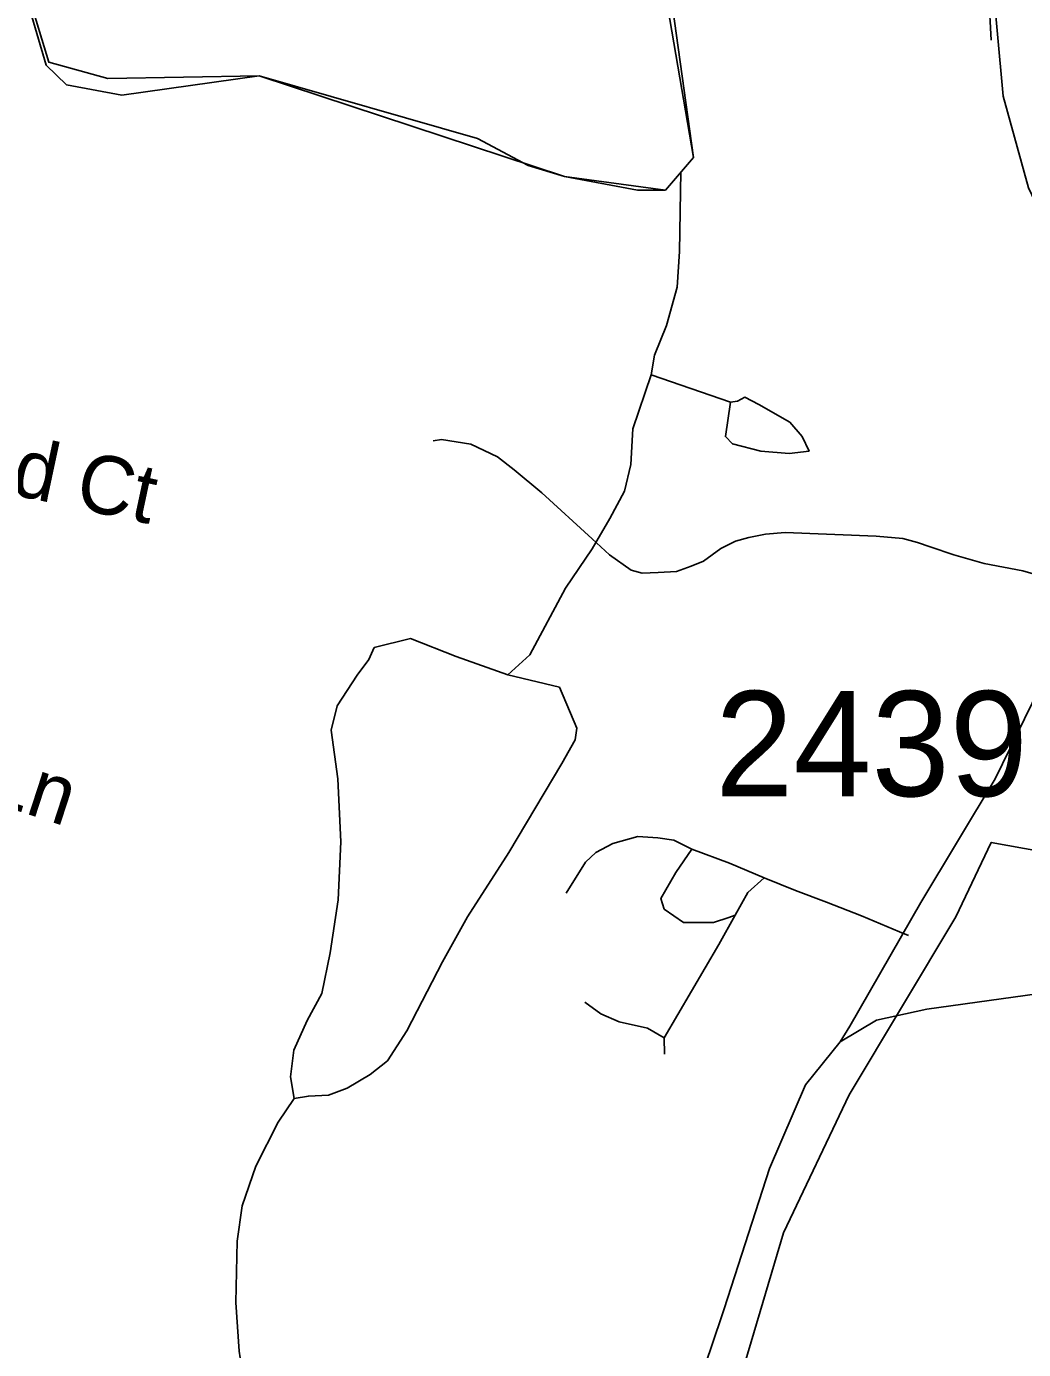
# Model space of a CAD drawing. Extents: x 1268485 to 1426702, y 514839 to 616766.
# Drawn here: x 1372379 to 1373780, y 549475 to 551333 of the extents above; entities that cross this region are included whole.
import ezdxf

# ---------------------------------------------------------------- set-up
doc = ezdxf.new("R2010")
doc.units = 0
for name, color, linetype in [('Old_Level_10', 7, 'Continuous'), ('Old_Level_32', 7, 'Continuous'), ('Old_Level_35', 7, 'Continuous'), ('Old_Level_48', 7, 'Continuous'), ('Old_Level_49', 7, 'Continuous'), ('Old_Level_59', 7, 'Continuous'), ('Old_Level_62', 7, 'Continuous'), ('Old_Level_8', 7, 'Continuous'), ('Prop Roadway Bridge', 7, 'Continuous')]:
    doc.layers.add(name, color=color, linetype=linetype)

msp = doc.modelspace()

# ---------------------------------------------------------------- linework, layer by layer
at = {"layer": 'Old_Level_32'}
for points in [[(1373522.144, 549906.935), (1373535.805, 549928.883), (1373635.558, 550102.958), (1373739.638, 550276.221), (1373843.422, 550488.157), (1373867.884, 550600.316), (1373871.99, 550625.572), (1373884.1, 550700.037), (1373883.792, 550784.082), (1373873.806, 550884.33), (1373866.455, 550916.693), (1373857.054, 550946.696), (1373837.783, 550983.301), (1373805.633, 551065.987), (1373786.438, 551106.393), (1373751.014, 551235.166), (1373718.425, 551593.991), (1373710.724, 551724.219)], [(1374834.501, 549842.319), (1374621.603, 549883.048), (1374509.657, 549906.322), (1374428.696, 549919.898), (1374248.783, 549974.203), (1374157.438, 549998.255), (1374064.871, 550001.356), (1373990.907, 550001.356), (1373643.837, 549952.993), (1373573.107, 549937.353), (1373522.144, 549906.935)], [(1372917.533, 547929.01), (1372988.378, 548197.447), (1373112.793, 548637.19), (1373145.293, 548760.593), (1373170.154, 548865.091), (1373194.104, 548979.579), (1373260.633, 549189.918), (1373301.95, 549365.525), (1373340.467, 549476.403), (1373359.095, 549532.316), (1373422.962, 549729.341), (1373473.524, 549846.492), (1373522.144, 549906.935)]]:
    msp.add_lwpolyline(points, dxfattribs=at)
at = {"layer": 'Old_Level_35'}
msp.add_line((1373274.71, 549912.676), (1373275.531, 549889.762), dxfattribs=at)
for points in [[(1373849.779, 550547.774), (1373778.831, 550568.382), (1373724.287, 550578.737), (1373681.636, 550590.988), (1373648.52, 550602.113), (1373630.783, 550608.418), (1373610.278, 550614.006), (1373572.549, 550617.184), (1373445.006, 550622.566), (1373417.119, 550619.901), (1373393.846, 550615.39), (1373374.981, 550610.007), (1373354.373, 550600.113), (1373330.075, 550582.12), (1373312.953, 550574.943), (1373292.345, 550567.767), (1373266.406, 550566.024), (1373243.85, 550565.049), (1373228.676, 550569.56), (1373198.124, 550591.143), (1373173.825, 550613.544), (1373102.979, 550678.238), (1373064.327, 550710.585), (1373040.951, 550728.578), (1373003.427, 550746.52), (1372962.006, 550752.826), (1372950.421, 550750.981)], [(1373313.875, 550177.86), (1373288.551, 550190.061), (1373265.996, 550193.547), (1373237.904, 550195.238), (1373202.635, 550185.6), (1373178.849, 550172.99), (1373164.392, 550159.61), (1373137.531, 550115.729)], [(1373374.673, 550084.92), (1373365.856, 550081.588), (1373344.326, 550074.872), (1373302.29, 550074.872), (1373274.71, 550093.43), (1373270.097, 550108.296), (1373291.525, 550144.744), (1373313.875, 550177.86)], [(1373415.376, 550137.413), (1373366.676, 550158.123), (1373313.875, 550177.86)], [(1373415.376, 550137.413), (1373392.205, 550116.755), (1373374.673, 550084.92)], [(1373617.968, 550056.418), (1373605.665, 550061.698), (1373552.043, 550084.202), (1373503.036, 550103.119), (1373459.36, 550119.523), (1373415.376, 550137.413)], [(1373374.673, 550084.92), (1373351.605, 550043.807), (1373274.71, 549912.676)], [(1373274.71, 549912.676), (1373251.745, 549926.21), (1373211.862, 549935.129), (1373185.923, 549946.254), (1373163.675, 549962.606)]]:
    msp.add_lwpolyline(points, dxfattribs=at)
at = {"layer": 'Old_Level_48'}
for points in [[(1372493.469, 551259.797), (1372410.824, 551282.699), (1372383.276, 551374.312), (1372359.663, 551473.56), (1372387.211, 551683.507), (1372414.76, 552582.462), (1372032.21, 553025.468), (1372017.93, 553287.969), (1371744.783, 553396.498), (1371726.444, 553469.933), (1371530.832, 553537.248), (1371475.816, 553500.531), (1371494.155, 553488.291), (1370815.625, 553714.716), (1370992.898, 554987.589), (1370418.288, 555593.428), (1370363.272, 555360.884), (1369275.179, 555544.471), (1369287.405, 555654.623), (1369428.001, 555666.862), (1369813.925, 556235.867), (1369438.951, 556638.087), (1367509.272, 558418.598)], [(1374570.253, 553388.366), (1374520.231, 553465.188), (1374618.618, 553530.08), (1374661.202, 553625.564), (1374598.94, 553663.683), (1374189.652, 553904.167), (1374193.587, 553694.22), (1374191.208, 553374.646), (1374163.726, 553097.423), (1374114.258, 552985.467), (1373998.832, 552836.193), (1373905.392, 552708.244), (1373861.42, 552505.658), (1373800.959, 552100.485), (1373773.787, 551683.19), (1373571.787, 551685.417), (1373378.949, 551582.35), (1373296.304, 551532.726), (1373260.885, 551471.651), (1373315.982, 551149.098), (1373276.627, 551103.291), (1373134.95, 551122.378), (1372705.984, 551263.614), (1372493.469, 551259.797)], [(1371763.123, 547723.646), (1373001.285, 547666.371), (1372978.375, 547890.044), (1373314.607, 549037.05), (1373333.79, 549272.733), (1373442.493, 549638.662), (1373534.898, 549832.47), (1373684.731, 550082.415), (1373734.276, 550187.208), (1374062.041, 550127.936), (1374051.048, 550063.961), (1374171.97, 550058.631), (1374375.339, 549999.986), (1374441.297, 550666.389), (1374567.716, 550815.663), (1374881.014, 551082.223), (1375133.85, 551359.446)]]:
    msp.add_lwpolyline(points, dxfattribs=at)
at = {"layer": 'Old_Level_49'}
for points in [[(1372493.469, 551259.797), (1372410.824, 551282.699), (1372383.276, 551374.312), (1372359.663, 551473.56), (1372387.211, 551683.507), (1372414.76, 552582.462), (1372032.21, 553025.468), (1372017.93, 553287.969), (1371744.783, 553396.498), (1371726.444, 553469.933), (1371530.832, 553537.248), (1371475.816, 553500.531), (1371494.155, 553488.291), (1370815.625, 553714.716), (1370992.898, 554987.589), (1370418.288, 555593.428), (1370363.272, 555360.884), (1369275.179, 555544.471), (1369287.405, 555654.623), (1369428.001, 555666.862), (1369813.925, 556235.867), (1369438.951, 556638.087), (1367509.272, 558418.598)], [(1374570.253, 553388.366), (1374520.231, 553465.188), (1374618.618, 553530.08), (1374661.202, 553625.564), (1374598.94, 553663.683), (1374189.652, 553904.167), (1374193.587, 553694.22), (1374191.208, 553374.646), (1374163.726, 553097.423), (1374114.258, 552985.467), (1373998.832, 552836.193), (1373905.392, 552708.244), (1373861.42, 552505.658), (1373800.959, 552100.485), (1373773.787, 551683.19), (1373571.787, 551685.417), (1373378.949, 551582.35), (1373296.304, 551532.726), (1373260.885, 551471.651), (1373315.982, 551149.098), (1373276.627, 551103.291), (1373134.95, 551122.378), (1372705.984, 551263.614), (1372493.469, 551259.797)], [(1371763.123, 547723.646), (1373001.285, 547666.371), (1372978.375, 547890.044), (1373314.607, 549037.05), (1373333.79, 549272.733), (1373442.493, 549638.662), (1373534.898, 549832.47), (1373684.731, 550082.415), (1373734.276, 550187.208), (1374062.041, 550127.936), (1374051.048, 550063.961), (1374171.97, 550058.631), (1374375.339, 549999.986), (1374441.297, 550666.389), (1374567.716, 550815.663), (1374881.014, 551082.223), (1375133.85, 551359.446)]]:
    msp.add_lwpolyline(points, dxfattribs=at)
at = {"layer": 'Old_Level_59'}
msp.add_lwpolyline([(1373278.73, 551418.25), (1373315.982, 551149.098), (1373276.627, 551103.291), (1373237.272, 551103.291), (1373134.95, 551122.378), (1373083.789, 551137.646), (1373012.951, 551175.818), (1372705.984, 551263.614), (1372513.385, 551236.694), (1372435.655, 551250.946), (1372406.888, 551278.883), (1372367.534, 551412.486)], dxfattribs=at)
at = {"layer": 'Old_Level_62'}
msp.add_line((1373256.666, 550843.715), (1373367.907, 550805.37), dxfattribs=at)
for points in [[(1373298.475, 551128.721), (1373296.241, 551016.882), (1373293.165, 550966.901), (1373278.094, 550913.074), (1373261.28, 550871.551), (1373256.666, 550843.715)], [(1373256.666, 550843.715), (1373231.034, 550767.948), (1373227.959, 550717.916), (1373219.244, 550680.391), (1373198.431, 550642.201), (1373173.62, 550599.242), (1373136.403, 550544.186), (1373086.37, 550450.784), (1373055.413, 550422.379)], [(1373367.907, 550805.37), (1373360.935, 550757.132), (1373370.777, 550747.085), (1373410.557, 550736.422), (1373450.44, 550733.141), (1373478.532, 550736.678), (1373468.895, 550757.388), (1373451.363, 550777.432), (1373407.892, 550802.141), (1373388.104, 550812.342), (1373377.954, 550806.806), (1373367.907, 550805.37)], [(1372755.314, 549827.272), (1372749.982, 549857.722), (1372754.801, 549895.349), (1372773.666, 549936.821), (1372794.376, 549975.012), (1372805.654, 550032.221), (1372817.137, 550106.655), (1372820.828, 550187.805), (1372816.727, 550276.541), (1372807.338, 550344.572), (1372815.892, 550378.814), (1372843.691, 550422.025), (1372860.198, 550443.864), (1372867.744, 550460.793), (1372918.927, 550473.597), (1372982.905, 550447.988), (1373055.413, 550422.379)], [(1373055.413, 550422.379), (1373127.922, 550405.306), (1373152.294, 550347.746), (1373149.936, 550331.342), (1373131.277, 550298.071), (1373056.638, 550173.195), (1372998.71, 550082.459), (1372963.441, 550019.201), (1372913.409, 549922.519), (1372886.444, 549880.432), (1372862.043, 549861.208), (1372829.645, 549842.138), (1372803.398, 549832.04), (1372775.409, 549830.963), (1372755.314, 549827.272)], [(1372755.314, 549827.272), (1372732.655, 549794.053), (1372701.282, 549732.333), (1372682.11, 549676.918), (1372675.036, 549626.988), (1372673.395, 549540.866), (1372677.906, 549472.686), (1372686.724, 549416.707), (1372686.211, 549390.408), (1372677.291, 549347.142), (1372659.862, 549281.013), (1372640.997, 549237.081), (1372610.239, 549198.275), (1372548.929, 549137.169), (1372520.016, 549097.543), (1372503.305, 549062.582), (1372480.339, 549018.752), (1372455.425, 548973.282), (1372408.263, 548915.97), (1372330.651, 548845.329), (1372283.694, 548800.32), (1372229.047, 548762.026), (1372162.2, 548731.371), (1372053.318, 548689.233)]]:
    msp.add_lwpolyline(points, dxfattribs=at)
at = {"layer": 'Prop Roadway Bridge'}
msp.add_line((1373707.025, 551838.37), (1373734.134, 551313.815), dxfattribs=at)
msp.add_circle((1373715.011, 551683.838), 3352.232, dxfattribs=at)

# ---------------------------------------------------------------- texts
at = {"layer": 'Old_Level_10'}
for s, rotation, p in [('Marblewood Ct', 347.922322, (1371830.857, 550788.673)), ('Peppercorn Ln', 341.951589, (1371749.325, 550432.545))]:
    msp.add_text(s, height=82.02083, rotation=rotation, dxfattribs=at).set_placement(p)
at = {"layer": 'Old_Level_8'}
msp.add_text('2439', height=147.6375, dxfattribs=at).set_placement((1373346.538, 550252.068))

doc.saveas('drawing.dxf')
